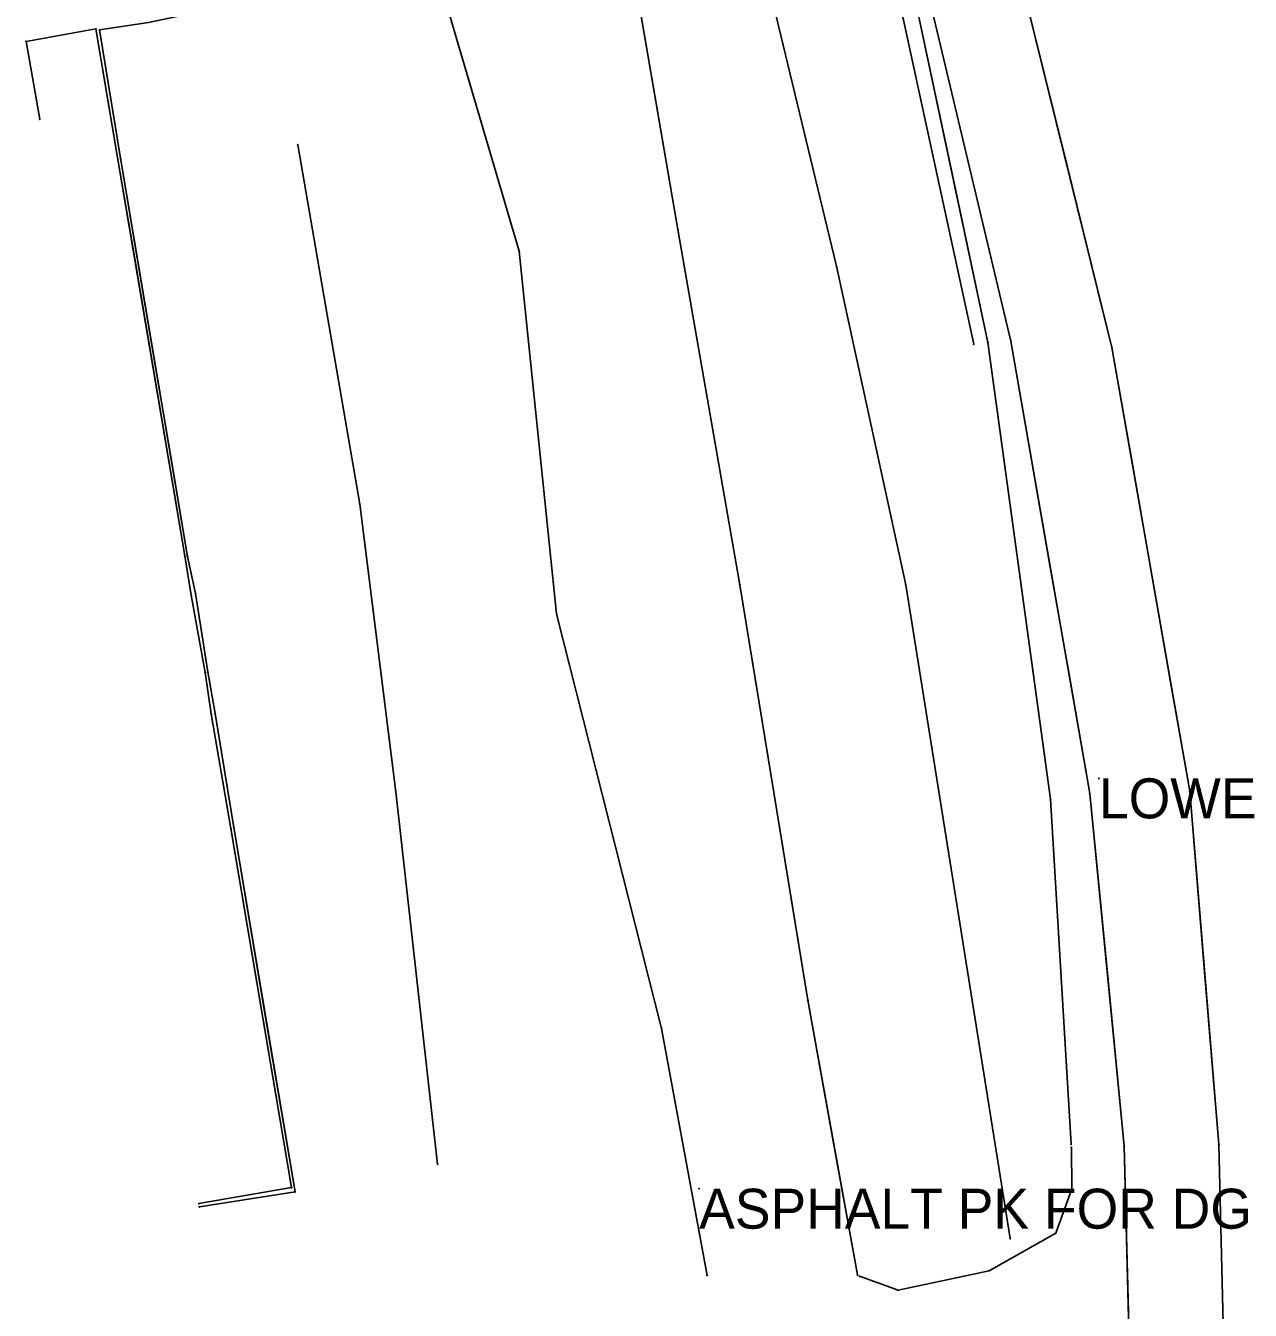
# Model space of a CAD drawing. Extents: x -99999 to 591807, y -99999 to 347168.
# Drawn here: x 591110 to 591263, y 320985.6 to 321146.3 of the extents above; entities that cross this region are included whole.
import ezdxf

# ---------------------------------------------------------------- set-up
doc = ezdxf.new("R2010")
doc.units = 0
for name, color, linetype in [('S_BREAKLINE', 7, 'Continuous'), ('S_DRIVEWAY', 7, 'Continuous'), ('S_EDGE_PAVEMENT', 7, 'Continuous'), ('S_ELECTRIC_UTILITIES_ANNOT', 7, 'Continuous'), ('S_GAS_UTILITIES', 7, 'Continuous'), ('S_GRD_PT_SYM', 7, 'Continuous'), ('S_MSC_PT_SYM', 7, 'Continuous'), ('S_PARKING', 7, 'Continuous'), ('S_PAVEMENT_CROWN', 7, 'Continuous'), ('S_RDW_PT_SYM', 7, 'Continuous'), ('S_SHOULDER', 7, 'Continuous'), ('S_SIDEWALK', 7, 'Continuous'), ('S_SURVEY_TEXT_ANNOT', 7, 'Continuous'), ('S_UTL_PT_SYM', 7, 'Continuous')]:
    doc.layers.add(name, color=color, linetype=linetype)

msp = doc.modelspace()

# ---------------------------------------------------------------- linework, layer by layer
at = {"layer": 'S_BREAKLINE'}
for points in [[(591192.04, 321239.64), (591208.24, 321187.21), (591219.66, 321147.19), (591228.47, 321106.48)], [(591160.55, 321155.8), (591171.66, 321118.1), (591176.33, 321072.73), (591189.45, 321020.88), (591195.15, 320990.01)], [(591161.45, 321003.91), (591156.22, 321050.47), (591151.71, 321086.48), (591143.96, 321131.4)]]:
    msp.add_lwpolyline(points, dxfattribs=at)
at = {"layer": 'S_DRIVEWAY'}
msp.add_lwpolyline([(591214.19, 320989.91), (591219.01, 320988.14), (591230.38, 320990.58), (591238.71, 320995.29), (591240.74, 321000.82), (591240.68, 321006.03)], dxfattribs=at)
msp.add_lwpolyline([(591214.19, 320989.91), (591219.01, 320988.14), (591230.38, 320990.58), (591238.71, 320995.29), (591240.74, 321000.82), (591240.68, 321006.03)], dxfattribs=at)
at = {"layer": 'S_EDGE_PAVEMENT'}
for points in [[(591157.82, 321374.56), (591172, 321326.2), (591184.5, 321283.67), (591196.97, 321241.41), (591212.28, 321187.83), (591223.28, 321148.22), (591233.12, 321106.87), (591242.97, 321050.29), (591247.28, 321006.15), (591248.49, 320958.25), (591248.17, 320914.3), (591247.12, 320868.72), (591245.56, 320824.19), (591244.17, 320785.58), (591242.25, 320742.56), (591240.73, 320705.61), (591238.92, 320663.7), (591237.27, 320623.33), (591235.85, 320588.31), (591234.3, 320543.12), (591232.69, 320503.41), (591231.22, 320460.43), (591229.56, 320424.54)], [(591223.28, 321148.22), (591228.2, 321127.55), (591233.12, 321106.87), (591235.58, 321092.73), (591238.04, 321078.58), (591240.51, 321064.44), (591242.97, 321050.29), (591245.13, 321028.22), (591247.28, 321006.15), (591247.88, 320982.2), (591248.49, 320958.25), (591248.33, 320936.28), (591248.17, 320914.3), (591247.64, 320891.51)]]:
    msp.add_lwpolyline(points, dxfattribs=at)
at = {"layer": 'S_GAS_UTILITIES'}
for p, q in [((591189.05, 321208.71), (591211.32, 321116.23)), ((591211.32, 321116.23), (591219.97, 321076.38)), ((591219.97, 321076.38), (591233.03, 320994.62))]:
    msp.add_line(p, q, dxfattribs=at)
at = {"layer": 'S_GRD_PT_SYM'}
for points in [[(591143.96, 321131.4), (591143.91, 321131.39), (591143.96, 321131.4), (591143.96, 321131.35), (591143.96, 321131.4), (591144.01, 321131.41), (591143.96, 321131.4), (591143.95, 321131.45)], [(591171.66, 321118.1), (591171.71, 321118.1), (591171.66, 321118.1), (591171.65, 321118.15), (591171.66, 321118.1), (591171.61, 321118.09), (591171.66, 321118.1), (591171.66, 321118.05)], [(591228.47, 321106.48), (591228.52, 321106.49), (591228.47, 321106.48), (591228.46, 321106.53), (591228.47, 321106.48), (591228.42, 321106.47), (591228.47, 321106.48), (591228.48, 321106.43)], [(591151.71, 321086.48), (591151.66, 321086.47), (591151.71, 321086.48), (591151.72, 321086.43), (591151.71, 321086.48), (591151.76, 321086.49), (591151.71, 321086.48), (591151.7, 321086.53)], [(591176.33, 321072.73), (591176.38, 321072.74), (591176.33, 321072.73), (591176.32, 321072.78), (591176.33, 321072.73), (591176.28, 321072.72), (591176.33, 321072.73), (591176.34, 321072.68)], [(591244.12, 321052.17), (591244.12, 321052.22), (591244.12, 321052.17), (591244.07, 321052.17), (591244.12, 321052.17), (591244.12, 321052.12), (591244.12, 321052.17), (591244.17, 321052.17)], [(591156.22, 321050.47), (591156.17, 321050.46), (591156.22, 321050.47), (591156.22, 321050.42), (591156.22, 321050.47), (591156.26, 321050.48), (591156.22, 321050.47), (591156.21, 321050.52)], [(591189.45, 321020.88), (591189.5, 321020.89), (591189.45, 321020.88), (591189.44, 321020.93), (591189.45, 321020.88), (591189.4, 321020.87), (591189.45, 321020.88), (591189.46, 321020.83)], [(591161.45, 321003.91), (591161.4, 321003.9), (591161.45, 321003.91), (591161.45, 321003.86), (591161.45, 321003.91), (591161.5, 321003.91), (591161.45, 321003.91), (591161.44, 321003.96)], [(591195.15, 320990.01), (591195.2, 320990.02), (591195.15, 320990.01), (591195.14, 320990.06), (591195.15, 320990.01), (591195.1, 320990), (591195.15, 320990.01), (591195.16, 320989.96)]]:
    msp.add_lwpolyline(points, close=True, dxfattribs=at)
at = {"layer": 'S_MSC_PT_SYM'}
for points in [[(591118.74, 321145.9), (591118.75, 321145.85), (591118.74, 321145.9), (591118.79, 321145.91), (591118.74, 321145.9), (591118.73, 321145.95), (591118.74, 321145.9), (591118.69, 321145.89)], [(591119.2, 321145.77), (591119.19, 321145.82), (591119.2, 321145.77), (591119.15, 321145.76), (591119.2, 321145.77), (591119.21, 321145.72), (591119.2, 321145.77), (591119.25, 321145.77)], [(591110.01, 321144.33), (591110.06, 321144.34), (591110.01, 321144.33), (591110, 321144.38), (591110.01, 321144.33), (591109.96, 321144.33), (591110.01, 321144.33), (591110.02, 321144.28)], [(591111.71, 321134.62), (591111.76, 321134.63), (591111.71, 321134.62), (591111.7, 321134.67), (591111.71, 321134.62), (591111.66, 321134.61), (591111.71, 321134.62), (591111.72, 321134.57)], [(591121.5, 321129.56), (591121.45, 321129.55), (591121.5, 321129.56), (591121.51, 321129.51), (591121.5, 321129.56), (591121.55, 321129.57), (591121.5, 321129.56), (591121.49, 321129.61)], [(591121.82, 321129.74), (591121.77, 321129.73), (591121.82, 321129.74), (591121.83, 321129.69), (591121.82, 321129.74), (591121.87, 321129.75), (591121.82, 321129.74), (591121.81, 321129.79)], [(591191.5, 321120.83), (591191.55, 321120.84), (591191.5, 321120.83), (591191.49, 321120.88), (591191.5, 321120.83), (591191.45, 321120.82), (591191.5, 321120.83), (591191.51, 321120.78)], [(591129.85, 321079.99), (591129.8, 321079.99), (591129.85, 321079.99), (591129.86, 321079.95), (591129.85, 321079.99), (591129.9, 321080), (591129.85, 321079.99), (591129.85, 321080.04)], [(591130.18, 321079.93), (591130.13, 321079.92), (591130.18, 321079.93), (591130.19, 321079.88), (591130.18, 321079.93), (591130.23, 321079.93), (591130.18, 321079.93), (591130.17, 321079.98)], [(591199.23, 321076.38), (591199.28, 321076.39), (591199.23, 321076.38), (591199.22, 321076.43), (591199.23, 321076.38), (591199.18, 321076.38), (591199.23, 321076.38), (591199.24, 321076.33)], [(591130.66, 321075.08), (591130.61, 321075.07), (591130.66, 321075.08), (591130.67, 321075.03), (591130.66, 321075.08), (591130.71, 321075.08), (591130.66, 321075.08), (591130.65, 321075.13)], [(591131.18, 321075.28), (591131.13, 321075.27), (591131.18, 321075.28), (591131.19, 321075.23), (591131.18, 321075.28), (591131.23, 321075.29), (591131.18, 321075.28), (591131.17, 321075.33)], [(591132.39, 321065.41), (591132.34, 321065.41), (591132.39, 321065.41), (591132.4, 321065.37), (591132.39, 321065.41), (591132.44, 321065.42), (591132.39, 321065.41), (591132.38, 321065.46)], [(591132.71, 321065.49), (591132.66, 321065.48), (591132.71, 321065.49), (591132.72, 321065.44), (591132.71, 321065.49), (591132.76, 321065.5), (591132.71, 321065.49), (591132.71, 321065.54)], [(591133.14, 321060.23), (591133.09, 321060.22), (591133.14, 321060.23), (591133.15, 321060.18), (591133.14, 321060.23), (591133.19, 321060.24), (591133.14, 321060.23), (591133.14, 321060.28)], [(591133.63, 321060.29), (591133.58, 321060.28), (591133.63, 321060.29), (591133.64, 321060.24), (591133.63, 321060.29), (591133.68, 321060.3), (591133.63, 321060.29), (591133.62, 321060.34)], [(591135.62, 321045.92), (591135.57, 321045.91), (591135.62, 321045.92), (591135.63, 321045.87), (591135.62, 321045.92), (591135.67, 321045.93), (591135.62, 321045.92), (591135.61, 321045.97)], [(591135.96, 321046.04), (591135.91, 321046.03), (591135.96, 321046.04), (591135.97, 321045.99), (591135.96, 321046.04), (591136.01, 321046.05), (591135.96, 321046.04), (591135.95, 321046.09)], [(591207.73, 321024.41), (591207.78, 321024.42), (591207.73, 321024.41), (591207.72, 321024.46), (591207.73, 321024.41), (591207.68, 321024.4), (591207.73, 321024.41), (591207.74, 321024.36)], [(591143.2, 321000.98), (591143.15, 321000.97), (591143.2, 321000.98), (591143.21, 321000.93), (591143.2, 321000.98), (591143.25, 321000.99), (591143.2, 321000.98), (591143.19, 321001.03)], [(591143.63, 321000.45), (591143.58, 321000.44), (591143.63, 321000.45), (591143.63, 321000.4), (591143.63, 321000.45), (591143.68, 321000.46), (591143.63, 321000.45), (591143.62, 321000.5)], [(591131.62, 320998.98), (591131.61, 320999.03), (591131.62, 320998.98), (591131.57, 320998.97), (591131.62, 320998.98), (591131.63, 320998.93), (591131.62, 320998.98), (591131.67, 320998.98)], [(591131.67, 320998.58), (591131.66, 320998.63), (591131.67, 320998.58), (591131.62, 320998.58), (591131.67, 320998.58), (591131.67, 320998.53), (591131.67, 320998.58), (591131.72, 320998.59)], [(591213.93, 320990.06), (591213.98, 320990.07), (591213.93, 320990.06), (591213.93, 320990.11), (591213.93, 320990.06), (591213.88, 320990.05), (591213.93, 320990.06), (591213.94, 320990.01)]]:
    msp.add_lwpolyline(points, close=True, dxfattribs=at)
msp.add_lwpolyline([(591194.14, 321000.85), (591194.14, 321000.9), (591194.14, 321000.85), (591194.09, 321000.85), (591194.14, 321000.85), (591194.14, 321000.8), (591194.14, 321000.85), (591194.19, 321000.85)], dxfattribs=at)
at = {"layer": 'S_PARKING'}
for points in [[(591131.67, 320998.58), (591143.63, 321000.45), (591135.96, 321046.04), (591133.63, 321060.29), (591132.71, 321065.49), (591131.18, 321075.28), (591130.18, 321079.93), (591121.82, 321129.74), (591119.2, 321145.77), (591125.32, 321146.72), (591136.62, 321149.1), (591139.87, 321154.5), (591162.1, 321157.71), (591166.45, 321154.42), (591185.3, 321156.75), (591191.5, 321120.83), (591199.23, 321076.38), (591207.73, 321024.41), (591213.93, 320990.06)], [(591185.3, 321156.75), (591188.4, 321138.79), (591191.5, 321120.83), (591195.37, 321098.61), (591199.23, 321076.38), (591201.36, 321063.39), (591203.48, 321050.4), (591205.6, 321037.41), (591207.73, 321024.41), (591210.83, 321007.24), (591213.93, 320990.06)], [(591131.67, 320998.58), (591143.63, 321000.45), (591139.79, 321023.25), (591135.96, 321046.04), (591133.63, 321060.29), (591132.71, 321065.49), (591131.18, 321075.28), (591130.18, 321079.93), (591128.09, 321092.38), (591126, 321104.83), (591123.91, 321117.29), (591121.82, 321129.74), (591119.2, 321145.77), (591125.32, 321146.72)]]:
    msp.add_lwpolyline(points, dxfattribs=at)
at = {"layer": 'S_PAVEMENT_CROWN'}
for points in [[(591169.39, 321376.17), (591182.7, 321330.3), (591196.05, 321285.51), (591208.23, 321244.2), (591224.14, 321189.5), (591234.43, 321151.84), (591245.74, 321106.05), (591255.46, 321050.58), (591259.1, 321006.38), (591260.26, 320958.14), (591259.83, 320913.41), (591258.41, 320868.94), (591257.04, 320823.07), (591255.42, 320785.26), (591253.78, 320741.8), (591252.12, 320704.89), (591250.29, 320661.39), (591248.85, 320623.22), (591247.41, 320587.8), (591245.84, 320543.65), (591243.65, 320502.38), (591242.31, 320460.16), (591240.8, 320424.4)], [(591234.43, 321151.84), (591240.09, 321128.94), (591245.74, 321106.05), (591248.17, 321092.18), (591250.6, 321078.31), (591253.03, 321064.44), (591255.46, 321050.58), (591257.28, 321028.48), (591259.1, 321006.38), (591259.68, 320982.26), (591260.26, 320958.14), (591260.04, 320935.77), (591259.83, 320913.41), (591259.12, 320891.17)]]:
    msp.add_lwpolyline(points, dxfattribs=at)
at = {"layer": 'S_RDW_PT_SYM'}
for points in [[(591230.23, 321106.7), (591230.28, 321106.71), (591230.23, 321106.7), (591230.22, 321106.75), (591230.23, 321106.7), (591230.18, 321106.69), (591230.23, 321106.7), (591230.24, 321106.65)], [(591233.12, 321106.87), (591233.16, 321106.88), (591233.12, 321106.87), (591233.11, 321106.92), (591233.12, 321106.87), (591233.07, 321106.86), (591233.12, 321106.87), (591233.12, 321106.82)], [(591245.74, 321106.05), (591245.79, 321106.06), (591245.74, 321106.05), (591245.73, 321106.1), (591245.74, 321106.05), (591245.69, 321106.04), (591245.74, 321106.05), (591245.75, 321106)], [(591242.97, 321050.29), (591243.02, 321050.3), (591242.97, 321050.29), (591242.97, 321050.34), (591242.97, 321050.29), (591242.92, 321050.29), (591242.97, 321050.29), (591242.98, 321050.24)], [(591255.46, 321050.58), (591255.51, 321050.58), (591255.46, 321050.58), (591255.45, 321050.63), (591255.46, 321050.58), (591255.41, 321050.57), (591255.46, 321050.58), (591255.46, 321050.53)], [(591238.07, 321049.57), (591238.12, 321049.57), (591238.07, 321049.57), (591238.07, 321049.62), (591238.07, 321049.57), (591238.02, 321049.56), (591238.07, 321049.57), (591238.07, 321049.52)], [(591240.63, 321006.4), (591240.68, 321006.41), (591240.63, 321006.4), (591240.63, 321006.45), (591240.63, 321006.4), (591240.58, 321006.4), (591240.63, 321006.4), (591240.63, 321006.35)], [(591240.68, 321006.03), (591240.63, 321006.03), (591240.68, 321006.03), (591240.68, 321005.98), (591240.68, 321006.03), (591240.73, 321006.03), (591240.68, 321006.03), (591240.67, 321006.08)], [(591247.28, 321006.15), (591247.33, 321006.15), (591247.28, 321006.15), (591247.28, 321006.2), (591247.28, 321006.15), (591247.23, 321006.15), (591247.28, 321006.15), (591247.28, 321006.1)], [(591259.1, 321006.38), (591259.15, 321006.38), (591259.1, 321006.38), (591259.1, 321006.43), (591259.1, 321006.38), (591259.05, 321006.38), (591259.1, 321006.38), (591259.1, 321006.33)], [(591240.74, 321000.82), (591240.69, 321000.82), (591240.74, 321000.82), (591240.74, 321000.77), (591240.74, 321000.82), (591240.79, 321000.82), (591240.74, 321000.82), (591240.74, 321000.87)], [(591238.71, 320995.29), (591238.67, 320995.31), (591238.71, 320995.29), (591238.7, 320995.24), (591238.71, 320995.29), (591238.76, 320995.27), (591238.71, 320995.29), (591238.73, 320995.34)], [(591214.19, 320989.91), (591214.21, 320989.95), (591214.19, 320989.91), (591214.14, 320989.92), (591214.19, 320989.91), (591214.17, 320989.86), (591214.19, 320989.91), (591214.24, 320989.89)], [(591230.38, 320990.58), (591230.36, 320990.62), (591230.38, 320990.58), (591230.34, 320990.55), (591230.38, 320990.58), (591230.41, 320990.54), (591230.38, 320990.58), (591230.43, 320990.6)], [(591219.01, 320988.14), (591219, 320988.19), (591219.01, 320988.14), (591218.96, 320988.13), (591219.01, 320988.14), (591219.02, 320988.09), (591219.01, 320988.14), (591219.05, 320988.15)]]:
    msp.add_lwpolyline(points, close=True, dxfattribs=at)
at = {"layer": 'S_SHOULDER'}
for points in [[(591183.29, 321274.13), (591193.77, 321240.34), (591209.7, 321187.67), (591221.53, 321147.79), (591230.23, 321106.7), (591238.07, 321049.57), (591240.63, 321006.4)], [(591183.29, 321274.13), (591188.53, 321257.23), (591193.77, 321240.34), (591197.75, 321227.17), (591201.73, 321214), (591205.71, 321200.83), (591209.7, 321187.67), (591215.61, 321167.73), (591221.53, 321147.79), (591225.88, 321127.24), (591230.23, 321106.7), (591232.19, 321092.42), (591234.15, 321078.13), (591236.11, 321063.85), (591238.07, 321049.57), (591239.35, 321027.98), (591240.63, 321006.4)]]:
    msp.add_lwpolyline(points, dxfattribs=at)
at = {"layer": 'S_SIDEWALK'}
for points in [[(591131.62, 320998.98), (591143.2, 321000.98), (591135.62, 321045.92), (591133.14, 321060.23), (591132.39, 321065.41), (591130.66, 321075.08), (591129.85, 321079.99), (591121.5, 321129.56), (591118.74, 321145.9), (591110.01, 321144.33), (591111.71, 321134.62)], [(591131.62, 320998.98), (591143.2, 321000.98), (591139.41, 321023.45), (591135.62, 321045.92), (591133.14, 321060.23), (591132.39, 321065.41), (591130.66, 321075.08), (591129.85, 321079.99), (591127.76, 321092.39), (591125.68, 321104.78), (591123.59, 321117.17), (591121.5, 321129.56), (591118.74, 321145.9), (591110.01, 321144.33), (591111.71, 321134.62)]]:
    msp.add_lwpolyline(points, dxfattribs=at)
at = {"layer": 'S_UTL_PT_SYM'}
for points in [[(591211.32, 321116.23), (591211.32, 321116.28), (591211.32, 321116.23), (591211.27, 321116.23), (591211.32, 321116.23), (591211.32, 321116.18), (591211.32, 321116.23), (591211.37, 321116.23)], [(591219.97, 321076.38), (591219.97, 321076.43), (591219.97, 321076.38), (591219.92, 321076.38), (591219.97, 321076.38), (591219.97, 321076.33), (591219.97, 321076.38), (591220.02, 321076.38)], [(591244.12, 321052.17), (591244.12, 321052.22), (591244.12, 321052.17), (591244.07, 321052.17), (591244.12, 321052.17), (591244.12, 321052.12), (591244.12, 321052.17), (591244.17, 321052.17)], [(591233.03, 320994.62), (591233.03, 320994.67), (591233.03, 320994.62), (591232.98, 320994.62), (591233.03, 320994.62), (591233.03, 320994.57), (591233.03, 320994.62), (591233.08, 320994.62)]]:
    msp.add_lwpolyline(points, dxfattribs=at)

# ---------------------------------------------------------------- texts
at = {"layer": 'S_ELECTRIC_UTILITIES_ANNOT'}
msp.add_text('LOWEST UTILITY LINE', height=5, dxfattribs=at).set_placement((591244.12, 321047.17))
at = {"layer": 'S_SURVEY_TEXT_ANNOT'}
msp.add_text('ASPHALT PK FOR DG', height=5, dxfattribs=at).set_placement((591194.14, 320995.85))

doc.saveas('drawing.dxf')
